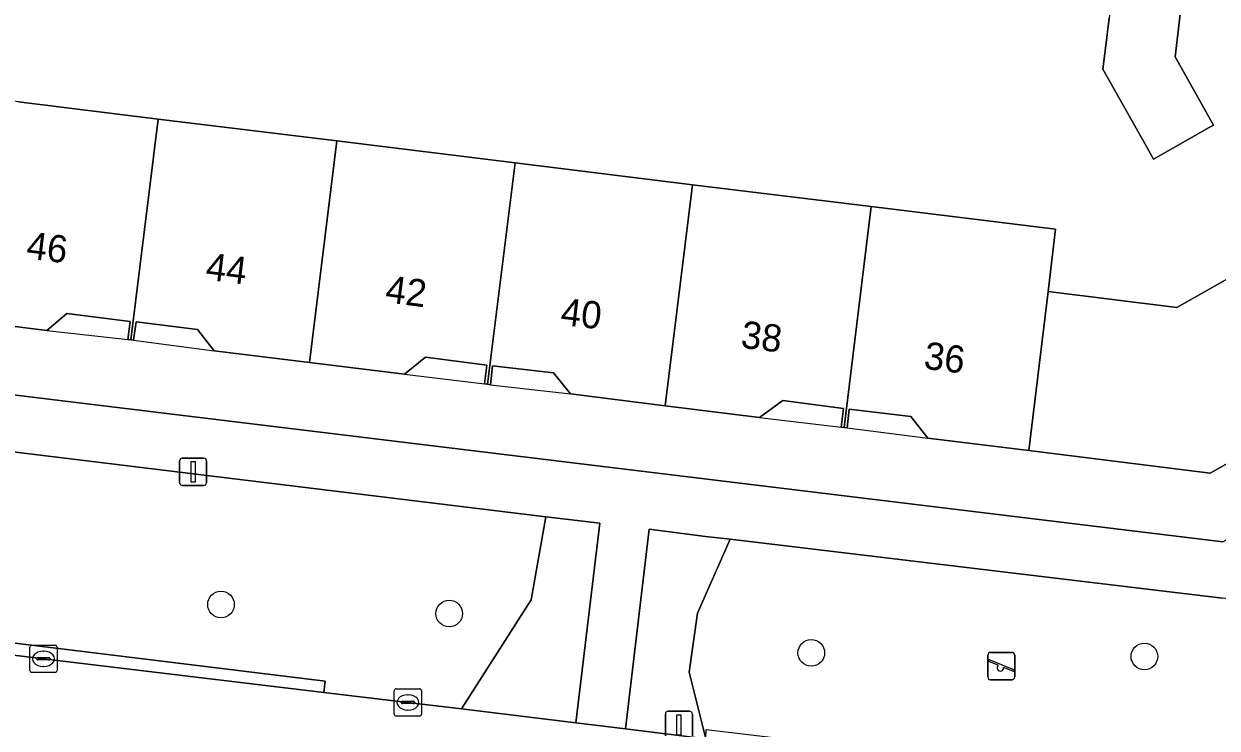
# Model space of a CAD drawing. Extents: x 161692 to 162379, y 380760 to 381678.
# Drawn here: x 162164.44 to 162208.26, y 381525.86 to 381551.71 of the extents above; entities that cross this region are included whole.
import ezdxf

# ---------------------------------------------------------------- set-up
doc = ezdxf.new("R2010")
doc.units = 0
for name, color, linetype in [('IMGEO_Boom', 7, 'Continuous'), ('IMGEO_Erf', 7, 'Continuous'), ('IMGEO_Groenvoorziening', 7, 'Continuous'), ('IMGEO_Kolk', 7, 'Continuous'), ('IMGEO_Lichtmast', 7, 'Continuous'), ('IMGEO_Pand', 7, 'Continuous'), ('IMGEO_Pand_nummerreeks', 7, 'Continuous'), ('IMGEO_Pand_overbouw', 7, 'Continuous'), ('IMGEO_Rijbaan_lokaal_open', 7, 'Continuous'), ('IMGEO_Speelvoorziening', 7, 'Continuous'), ('IMGEO_Voetpad_open', 7, 'Continuous')]:
    doc.layers.add(name, color=color, linetype=linetype)

msp = doc.modelspace()

# ---------------------------------------------------------------- linework, layer by layer
at = {"layer": 'IMGEO_Boom'}
for centre in [(162171.677, 381530.397), (162180.059, 381530.066), (162193.355, 381528.622), (162205.586, 381528.492)]:
    msp.add_circle(centre, 0.489, dxfattribs=at)
at = {"layer": 'IMGEO_Erf'}
for points in [[(162156.225, 381592.214), (162152.832, 381565.244), (162149.766, 381539.833), (162149.934, 381539.813), (162208.465, 381532.697), (162266.275, 381565.339), (162266.543, 381567.5), (162268.473, 381582.165)], [(162207.064, 381553.426), (162206.717, 381550.503), (162208.128, 381547.994), (162207.971, 381547.906), (162205.922, 381546.753), (162205.813, 381546.946), (162205.662, 381547.214), (162204.065, 381550.053), (162204.159, 381550.817), (162204.295, 381551.924)], [(162164.241, 381548.852), (162169.371, 381548.222), (162175.937, 381547.416), (162182.48, 381546.612), (162188.994, 381545.801), (162195.557, 381545.005), (162202.321, 381544.175), (162202.055, 381541.895), (162206.774, 381541.308), (162210.499, 381543.405)], [(162210.856, 381536.841), (162207.999, 381535.223), (162201.338, 381536.05), (162197.636, 381536.509), (162197.007, 381537.297), (162194.744, 381537.569), (162194.666, 381536.882), (162194.561, 381536.895), (162194.456, 381536.908), (162194.541, 381537.593), (162192.314, 381537.889), (162191.453, 381537.261), (162187.985, 381537.694), (162184.517, 381538.127), (162183.888, 381538.903), (162181.647, 381539.161), (162181.577, 381538.469), (162181.467, 381538.483), (162181.358, 381538.496), (162181.442, 381539.18), (162179.182, 381539.474), (162178.419, 381538.85), (162174.925, 381539.283), (162171.43, 381539.717), (162170.81, 381540.495), (162168.565, 381540.776), (162168.465, 381540.102), (162168.361, 381540.116), (162168.257, 381540.129), (162168.34, 381540.794), (162166.011, 381541.077), (162165.285, 381540.458), (162161.767, 381540.896)]]:
    msp.add_lwpolyline(points, dxfattribs=at)
at = {"layer": 'IMGEO_Groenvoorziening'}
for points in [[(162183.61, 381533.62), (162183.51, 381533.632), (162151.585, 381537.526), (162151.203, 381533.298), (162151.826, 381530.842), (162151.92, 381530.467), (162175.501, 381527.581), (162175.45, 381527.174), (162178.541, 381526.804), (162180.51, 381526.564), (162183.066, 381530.571)], [(162185.586, 381533.379), (162183.61, 381533.62), (162183.066, 381530.571), (162180.51, 381526.564), (162184.705, 381526.051)], [(162190.371, 381532.793), (162189.474, 381532.901), (162187.401, 381533.166), (162186.529, 381525.829), (162189.48, 381525.468), (162188.867, 381527.912), (162189.177, 381530.086)], [(162218.243, 381529.365), (162208.451, 381530.627), (162190.371, 381532.793), (162189.177, 381530.086), (162188.867, 381527.912), (162189.48, 381525.468), (162189.494, 381525.811), (162214.607, 381522.818), (162214.568, 381522.405), (162215.746, 381522.261), (162217.992, 381526.539)], [(162151.92, 381530.467), (162148.994, 381530.825), (162148.936, 381530.384), (162150.111, 381530.241), (162152.762, 381529.919), (162165.159, 381528.405), (162175.45, 381527.174), (162175.501, 381527.581)]]:
    msp.add_lwpolyline(points, close=True, dxfattribs=at)
at = {"layer": 'IMGEO_Kolk'}
for p, q in [((162164.658, 381527.979), (162164.658, 381528.831)), ((162164.733, 381528.905), (162165.585, 381528.905)), ((162165.659, 381528.831), (162165.659, 381527.979)), ((162164.917, 381528.399), (162164.917, 381528.411)), ((162165.355, 381528.362), (162164.957, 381528.362)), ((162164.96, 381528.448), (162165.358, 381528.448)), ((162165.146, 381528.685), (162165.171, 381528.685)), ((162165.401, 381528.411), (162165.401, 381528.399)), ((162165.585, 381527.905), (162164.733, 381527.905)), ((162165.169, 381528.125), (162165.144, 381528.125)), ((162178.04, 381526.378), (162178.04, 381527.23)), ((162178.115, 381527.304), (162178.967, 381527.304)), ((162178.528, 381527.084), (162178.553, 381527.084)), ((162179.041, 381527.23), (162179.041, 381526.378)), ((162178.299, 381526.798), (162178.299, 381526.81)), ((162178.737, 381526.761), (162178.339, 381526.761)), ((162178.342, 381526.847), (162178.74, 381526.847)), ((162178.551, 381526.524), (162178.526, 381526.524)), ((162178.783, 381526.81), (162178.783, 381526.798)), ((162178.967, 381526.304), (162178.115, 381526.304))]:
    msp.add_line(p, q, dxfattribs=at)
for points in [[(162164.658, 381527.979), (162164.658, 381528.831)], [(162164.733, 381528.905), (162165.585, 381528.905)], [(162165.659, 381528.831), (162165.659, 381527.979)], [(162165.585, 381527.905), (162164.733, 381527.905)], [(162178.04, 381526.378), (162178.04, 381527.23)], [(162178.115, 381527.304), (162178.967, 381527.304)], [(162179.041, 381527.23), (162179.041, 381526.378)], [(162178.967, 381526.304), (162178.115, 381526.304)]]:
    msp.add_lwpolyline(points, dxfattribs=at)
for centre, radius, start, end in [((162164.735, 381528.829), 0.0765, 91.552, 178.448), ((162164.735, 381528.829), 0.0765, 91.552, 178.448), ((162165.583, 381528.829), 0.0765, 1.552, 88.448), ((162165.583, 381528.829), 0.0765, 1.552, 88.448), ((162164.957, 381528.408), 0.0403, 85.8775, 175.7526), ((162164.954, 381528.398), 0.0366, 178.938, 274.7102), ((162165.358, 381528.405), 0.043, 264.8664, 352.4533), ((162165.362, 381528.41), 0.0386, 1.7309, 96.639), ((162164.735, 381527.981), 0.0765, 181.552, 268.448), ((162164.735, 381527.981), 0.0765, 181.552, 268.448), ((162165.583, 381527.981), 0.0765, 271.552, 358.448), ((162165.583, 381527.981), 0.0765, 271.552, 358.448), ((162178.117, 381527.228), 0.0765, 91.552, 178.448), ((162178.117, 381527.228), 0.0765, 91.552, 178.448), ((162178.965, 381527.228), 0.0765, 1.552, 88.448), ((162178.965, 381527.228), 0.0765, 1.552, 88.448), ((162178.339, 381526.807), 0.0403, 85.8775, 175.7526), ((162178.336, 381526.797), 0.0366, 178.938, 274.7102), ((162178.74, 381526.804), 0.043, 264.8664, 352.4533), ((162178.744, 381526.809), 0.0386, 1.7309, 96.639), ((162178.117, 381526.38), 0.0765, 181.552, 268.448), ((162178.117, 381526.38), 0.0765, 181.552, 268.448), ((162178.965, 381526.38), 0.0765, 271.552, 358.448), ((162178.965, 381526.38), 0.0765, 271.552, 358.448)]:
    msp.add_arc(centre, radius, start, end, dxfattribs=at)
for centre, major_axis, ratio, start_param, end_param in [((162165.145, 381528.405), (-0.387, 0.002), 0.722429, 4.712389, 7.853982), ((162165.17, 381528.405), (-0.39, 0.002), 0.717154, 1.570796, 4.712389), ((162178.527, 381526.804), (-0.387, 0.002), 0.722429, 4.712389, 7.853982), ((162178.552, 381526.804), (-0.39, 0.002), 0.717154, 1.570796, 4.712389)]:
    msp.add_ellipse(centre, major_axis=major_axis, ratio=ratio, start_param=start_param, end_param=end_param, dxfattribs=at)
at = {"layer": 'IMGEO_Lichtmast'}
for p, q in [((162170.256, 381535.77), (162171.046, 381535.77)), ((162171.046, 381535.77), (162170.256, 381535.77)), ((162170.156, 381534.87), (162170.156, 381535.67)), ((162170.156, 381535.67), (162170.156, 381534.87)), ((162171.146, 381535.67), (162171.146, 381534.87)), ((162171.146, 381534.87), (162171.146, 381535.67)), ((162171.046, 381534.77), (162170.256, 381534.77)), ((162170.256, 381534.77), (162171.046, 381534.77)), ((162187.997, 381525.578), (162187.997, 381526.378)), ((162187.997, 381526.378), (162187.997, 381525.578)), ((162188.097, 381526.478), (162188.887, 381526.478)), ((162188.887, 381526.478), (162188.097, 381526.478)), ((162188.987, 381526.378), (162188.987, 381525.578)), ((162188.987, 381525.578), (162188.987, 381526.378))]:
    msp.add_line(p, q, dxfattribs=at)
for points in [[(162170.576, 381535.645), (162170.726, 381535.645), (162170.726, 381534.895), (162170.576, 381534.895), (162170.576, 381535.645)], [(162188.417, 381526.353), (162188.567, 381526.353), (162188.567, 381525.603), (162188.417, 381525.603), (162188.417, 381526.353)]]:
    msp.add_lwpolyline(points, dxfattribs=at)
for centre, start, end in [((162170.256, 381535.67), 90, 180), ((162170.256, 381535.67), 90, 180), ((162171.046, 381535.67), 0, 90), ((162171.046, 381535.67), 360, 90), ((162170.256, 381534.87), 180, 270), ((162170.256, 381534.87), 180, 270), ((162171.046, 381534.87), 270, 0), ((162171.046, 381534.87), 270, 0), ((162188.097, 381526.378), 90, 180), ((162188.097, 381526.378), 90, 180), ((162188.887, 381526.378), 0, 90), ((162188.887, 381526.378), 360, 90)]:
    msp.add_arc(centre, 0.1, start, end, dxfattribs=at)
at = {"layer": 'IMGEO_Pand'}
for points in [[(162207.064, 381553.426), (162204.514, 381553.729), (162204.295, 381551.924), (162204.159, 381550.817), (162204.065, 381550.053), (162205.662, 381547.214), (162205.813, 381546.946), (162205.922, 381546.753), (162207.971, 381547.906), (162208.128, 381547.994), (162206.717, 381550.503)], [(162168.361, 381540.116), (162169.371, 381548.222), (162164.241, 381548.852), (162162.783, 381549.049), (162161.852, 381541.577), (162161.767, 381540.896), (162165.285, 381540.458), (162166.011, 381541.077), (162168.34, 381540.794), (162168.257, 381540.129)], [(162175.937, 381547.416), (162169.371, 381548.222), (162168.361, 381540.116), (162168.465, 381540.102), (162168.565, 381540.776), (162170.81, 381540.495), (162171.43, 381539.717), (162174.925, 381539.283)], [(162175.937, 381547.416), (162174.925, 381539.283), (162178.419, 381538.85), (162179.182, 381539.474), (162181.442, 381539.18), (162181.358, 381538.496), (162181.467, 381538.483), (162182.48, 381546.612)], [(162187.985, 381537.694), (162188.994, 381545.801), (162182.48, 381546.612), (162181.467, 381538.483), (162181.577, 381538.469), (162181.647, 381539.161), (162183.888, 381538.903), (162184.517, 381538.127)], [(162187.985, 381537.694), (162191.453, 381537.261), (162192.314, 381537.889), (162194.541, 381537.593), (162194.456, 381536.908), (162194.561, 381536.895), (162195.557, 381545.005), (162188.994, 381545.801)], [(162213.549, 381538.368), (162209.53, 381545.476), (162209.363, 381545.381), (162210.499, 381543.405), (162206.774, 381541.308), (162202.055, 381541.895), (162201.338, 381536.05), (162207.999, 381535.223), (162210.856, 381536.841), (162211.172, 381537.861), (162213.122, 381538.905), (162213.456, 381538.316)], [(162194.561, 381536.895), (162194.666, 381536.882), (162194.744, 381537.569), (162197.007, 381537.297), (162197.636, 381536.509), (162201.338, 381536.05), (162202.055, 381541.895), (162202.321, 381544.175), (162195.557, 381545.005)]]:
    msp.add_lwpolyline(points, close=True, dxfattribs=at)
at = {"layer": 'IMGEO_Pand_overbouw'}
for points in [[(162165.285, 381540.458), (162168.257, 381540.129), (162168.34, 381540.794), (162166.011, 381541.077)], [(162171.43, 381539.717), (162170.81, 381540.495), (162168.565, 381540.776), (162168.465, 381540.102)], [(162178.419, 381538.85), (162181.358, 381538.496), (162181.442, 381539.18), (162179.182, 381539.474)], [(162184.517, 381538.127), (162183.888, 381538.903), (162181.647, 381539.161), (162181.577, 381538.469)], [(162194.456, 381536.908), (162194.541, 381537.593), (162192.314, 381537.889), (162191.453, 381537.261)], [(162197.636, 381536.509), (162197.007, 381537.297), (162194.744, 381537.569), (162194.666, 381536.882)]]:
    msp.add_lwpolyline(points, close=True, dxfattribs=at)
at = {"layer": 'IMGEO_Rijbaan_lokaal_open'}
msp.add_lwpolyline([(162193.138, 381525.022), (162189.48, 381525.468), (162186.529, 381525.829), (162184.705, 381526.051), (162180.51, 381526.564), (162178.541, 381526.804), (162175.45, 381527.174), (162165.159, 381528.405), (162152.762, 381529.919), (162150.111, 381530.241), (162149.468, 381525.043), (162149.56, 381525.032), (162156.386, 381524.185), (162157.576, 381524.067), (162170.422, 381522.485), (162171.605, 381522.342), (162173.355, 381522.131), (162179.221, 381521.424), (162184.451, 381520.794), (162185.623, 381520.652), (162192.438, 381519.842), (162192.571, 381519.826)], close=True, dxfattribs=at)
at = {"layer": 'IMGEO_Speelvoorziening'}
for p, q in [((162199.836, 381527.739), (162199.836, 381528.539)), ((162199.836, 381528.539), (162199.836, 381527.739)), ((162200.219, 381528.167), (162199.88, 381528.304)), ((162199.905, 381528.364), (162200.781, 381528.011)), ((162199.936, 381528.639), (162200.726, 381528.639)), ((162200.726, 381528.639), (162199.936, 381528.639)), ((162200.826, 381528.539), (162200.826, 381527.739)), ((162200.826, 381527.739), (162200.826, 381528.539)), ((162200.757, 381527.951), (162200.417, 381528.088)), ((162200.726, 381527.639), (162199.936, 381527.639)), ((162199.936, 381527.639), (162200.726, 381527.639))]:
    msp.add_line(p, q, dxfattribs=at)
for centre, radius, start, end in [((162199.936, 381528.539), 0.1, 90, 180), ((162199.936, 381528.539), 0.1, 90, 180), ((162199.893, 381528.334), 0.0327, 68.078, 248.078), ((162200.726, 381528.539), 0.1, 0, 90), ((162200.726, 381528.539), 0.1, 360, 90), ((162200.298, 381528.077), 0.12, 130.9928, 5.1632), ((162200.769, 381527.981), 0.0327, 248.078, 68.078), ((162199.936, 381527.739), 0.1, 180, 270), ((162199.936, 381527.739), 0.1, 180, 270), ((162200.726, 381527.739), 0.1, 270, 0), ((162200.726, 381527.739), 0.1, 270, 0)]:
    msp.add_arc(centre, radius, start, end, dxfattribs=at)
at = {"layer": 'IMGEO_Voetpad_open'}
msp.add_lwpolyline([(162208.465, 381532.697), (162149.934, 381539.813), (162149.766, 381539.833), (162145.145, 381540.466), (162143.601, 381540.678), (162143.126, 381538.608), (162145.132, 381538.351), (162149.722, 381537.764), (162151.585, 381537.526), (162183.51, 381533.632), (162183.61, 381533.62), (162185.586, 381533.379), (162184.705, 381526.051), (162186.529, 381525.829), (162187.401, 381533.166), (162189.474, 381532.901), (162190.371, 381532.793), (162208.451, 381530.627)], dxfattribs=at)

# ---------------------------------------------------------------- texts
at = {"layer": 'IMGEO_Pand_nummerreeks'}
for s, rotation, p in [('46', 352.926, (162164.498, 381543.107)), ('44', 352.8995, (162171.082, 381542.329)), ('42', 352.6317, (162177.678, 381541.499)), ('40', 353.658, (162184.118, 381540.666)), ('38', 352.8191, (162190.735, 381539.832)), ('36', 352.6118, (162197.451, 381539.063))]:
    msp.add_text(s, height=1, rotation=rotation, dxfattribs=at).set_placement(p)

doc.saveas('drawing.dxf')
